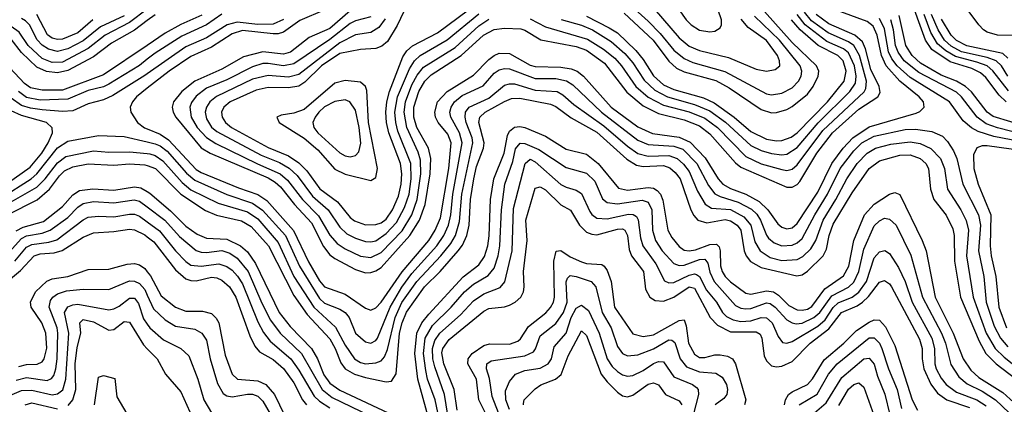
# Model space of a CAD drawing. Header units: inches. Extents: x 501365 to 657855, y 482276 to 547543.
# Tile 748 of 957: x 609503 to 613336, y 523452 to 524950. Entities that reach past the tile are written whole.
import ezdxf

# ---------------------------------------------------------------- set-up
doc = ezdxf.new("R2010")
doc.units = ezdxf.units.IN
doc.header["$MEASUREMENT"] = 0
doc.layers.add('A6502', color=7, linetype='Continuous')
doc.layers.add('A6512', color=7, linetype='Continuous')

msp = doc.modelspace()

# ---------------------------------------------------------------- linework, layer by layer
at = {"layer": 'A6502', "color": 5}
for points, elevation in [([(610000, 524946.2), (609950, 524908.7), (609860.8, 524859.2), (609790, 524805), (609690, 524752.4), (609650, 524742.5), (609608.1, 524748.1), (609570, 524765.1), (609510, 524822.2), (609470, 524874.8), (609434.7, 524894.7), (609370, 524905.9), (609207.3, 524907.3), (609170, 524917.8), (609090, 524961.5)], 4080), ([(610000, 524990.4), (609930, 524938.8), (609836.3, 524890), (609770, 524838.4), (609670, 524784.3), (609630, 524783.5), (609590, 524799.2), (609535.8, 524850), (609501.4, 524901.4), (609470, 524923.4), (609370, 524939.1), (609250, 524938.2), (609210, 524942.6), (609170, 524958.8)], 4060), ([(609910, 524964.8), (609818.1, 524921.9), (609750, 524868), (609690, 524836.8), (609650, 524826.4), (609614.8, 524834.8), (609590, 524851.1), (609571.7, 524871.7), (609541, 524930), (609526, 524946), (609510, 524954.5)], 4040), ([(609788.1, 524950), (609730, 524898.9), (609670, 524874.8), (609650, 524873.4), (609630, 524878.4), (609611.4, 524891.4), (609569.8, 524969.8)], 4020), ([(610000, 524850.1), (609830, 524735.3), (609670, 524676.1), (609590, 524675.5), (609545.1, 524685.1), (609521.9, 524701.9), (609424.3, 524804.3)], 4120), ([(610000, 524795.9), (609969, 524771), (609850, 524698.4), (609830, 524688.6), (609770, 524674.5), (609690, 524640.4), (609583.1, 524636.9), (609530, 524647), (609498.5, 524670)], 4140), ([(610000, 524739.2), (609990, 524732.2), (609865.6, 524654.4), (609830, 524638.3), (609770, 524621.9), (609710, 524595.6), (609670, 524592.6), (609590, 524598.9), (609545.2, 524605.2), (609510, 524615.8), (609470, 524644.8)], 4160), ([(610000, 524682.8), (609958.5, 524650), (609941.8, 524630), (609933.5, 524610), (609935.3, 524590), (609961.3, 524550), (609988.9, 524528.9), (610000, 524524.5)], 4180), ([(609310, 524179.7), (609548, 524330), (609570.4, 524350), (609650, 524451.6), (609690, 524477.1), (609810, 524498.7), (609910, 524495.4), (610000, 524474)], 4160), ([(609470, 524240.3), (609570, 524298), (609602.9, 524330), (609650, 524393.2), (609682.8, 524417.2), (609790, 524440), (609850, 524434.1), (609930, 524436), (610000, 524428.4)], 4140), ([(609455.4, 524190), (609571.6, 524248.4), (609619.7, 524290), (609657.9, 524342.1), (609678.2, 524361.8), (609710, 524377), (609770, 524388.5), (609870, 524383.7), (609930, 524388.4), (609990, 524385.4), (610000, 524381.9)], 4120), ([(609490, 524128.3), (609517.3, 524142.7), (609595.3, 524164.7), (609670, 524222.7), (609710, 524268.3), (609735.5, 524284.5), (609788.1, 524291.9), (609870, 524286.6), (609950, 524298.7), (609975.2, 524295.2), (610000, 524280.6)], 4080), ([(609450, 524031.6), (609510, 524098.2), (609530, 524108.8), (609590, 524118.6), (609621.3, 524130), (609690, 524179.6), (609730, 524220.4), (609750, 524234.5), (609790, 524242.3), (609870, 524236.5), (609948.6, 524248.6), (609970, 524243.5), (610000, 524221.2)], 4060), ([(609484.2, 524010), (609530, 524064.7), (609550, 524074.5), (609616.7, 524083.3), (609647.6, 524092.4), (609750, 524170.4), (609770, 524180.7), (609810, 524184.9), (609870, 524182.7), (609930, 524193.2), (609950, 524192.7), (609970, 524185.6), (610000, 524163.5)], 4040), ([(609451.6, 523928.4), (609506.2, 523973.8), (609559.4, 524030), (609582.2, 524037.8), (609637.2, 524042.8), (609668.3, 524051.7), (609750, 524103.3), (609790, 524120.2), (609870, 524124.8), (609930, 524134.2), (609950, 524132.2), (609990, 524112.3), (610000, 524104.4)], 4020), ([(609500.1, 523599.9), (609530, 523607.1), (609570.7, 523609.3), (609590, 523617.9), (609598.7, 523630), (609608.8, 523671.3), (609604.5, 523730), (609588.8, 523770), (609548, 523830), (609545.6, 523850), (609564.5, 523890), (609608.5, 523931.5), (609630, 523940.5), (609690.8, 523950), (609770, 523977.4), (609850, 523978), (609921.3, 523998.7), (609950, 524000.9), (609970, 523995.5), (609990, 523981.2), (610000, 523968.8)], 3980), ([(609490, 523545.8), (609530, 523557.3), (609610, 523545.7), (609627.1, 523552.9), (609635.8, 523564.2), (609644.4, 523590), (609649.3, 523630), (609652.1, 523730), (609648.5, 523750), (609617.8, 523830), (609623.1, 523856.9), (609632, 523870), (609650, 523882.9), (609685.5, 523894.5), (609750, 523901.2), (609850, 523899.9), (609930, 523933.5), (609950, 523932.5), (609970, 523923.1), (609990, 523898.9), (610000, 523876.8)], 3960), ([(609474, 523490), (609510, 523506), (609550, 523507), (609630, 523489.5), (609650, 523492.7), (609671.3, 523508.7), (609682.2, 523550), (609694.6, 523730), (609677.3, 523810), (609690, 523831.5), (609710, 523839.9), (609730, 523841.9), (609850, 523819.7), (609870, 523823.7), (609890, 523834.7), (609930, 523866.1), (609950, 523865.6), (609965.4, 523845.4), (609985.5, 523785.5), (610000, 523764.6)], 3940), ([(609691.9, 523448.1), (609710, 523470), (609722.1, 523510), (609719.1, 523610), (609726.8, 523673.2), (609741.3, 523730), (609737.5, 523770), (609750, 523782.2), (609790, 523773), (609850, 523741.7), (609870, 523744), (609910, 523774.3), (609930, 523771.9), (609984.5, 523684.5), (610000, 523668.8)], 3920), ([(609794.7, 523450), (609810, 523558.4), (609830, 523564.8), (609872.9, 523552.9), (609881, 523481), (609933.6, 523393.6)], 3880), ([(609524.8, 523450), (609550, 523457.9), (609650, 523434.8)], 3920)]:
    msp.add_lwpolyline(points, dxfattribs=dict(at, elevation=elevation))
at = {"layer": 'A6502', "color": 5, "elevation": 4180}
msp.add_lwpolyline([(609310, 524742.2), (609270, 524739.7), (609242, 524730), (609217.6, 524702.4), (609209.5, 524670), (609213.8, 524610), (609237.1, 524510), (609269.6, 524430), (609300.1, 524280.1), (609310, 524262.7), (609330, 524258.9), (609350, 524264.5), (609450, 524309.4), (609544.4, 524375.6), (609589.1, 524430), (609613.9, 524470), (609630.3, 524510), (609629.2, 524529.2), (609607.2, 524550), (609510, 524577.5), (609470, 524595.6), (609440.4, 524620.4), (609370, 524708), (609345.2, 524730)], close=True, dxfattribs=at)
at = {"layer": 'A6512', "color": 5}
for points, elevation in [([(611990, 525162.4), (611980.3, 525159.7), (611973, 525150), (611982.6, 525130), (612035.6, 525055.6), (612068.9, 524990), (612097.7, 524950), (612117.4, 524930), (612150, 524909.6), (612190, 524902.9), (612210, 524905.5), (612230, 524918.7), (612235, 524930), (612234.9, 524950), (612208.4, 525030), (612183.2, 525070), (612160.3, 525090), (612122.2, 525110), (612010, 525156.2)], 4380), ([(610770, 524713.5), (610730, 524703.3), (610610, 524600.8), (610570, 524586.5), (610521.2, 524578.8), (610504.7, 524570), (610513.7, 524550), (610610, 524488.6), (610663.7, 524443.7), (610730, 524368.4), (610770, 524348.8), (610870, 524324.4), (610890, 524335.5), (610896.4, 524370), (610861.3, 524550), (610854, 524674), (610849.3, 524690), (610830, 524706.8)], 4320), ([(610770, 524637.3), (610730, 524631.4), (610690, 524610.3), (610668.1, 524590), (610652.9, 524570), (610644.9, 524550), (610648.9, 524530), (610663.2, 524510), (610750, 524431.5), (610770, 524419.9), (610790, 524415.8), (610810, 524420.7), (610823.9, 524436.1), (610830.7, 524469.3), (610824.2, 524530), (610810, 524597.1), (610788.6, 524630)], 4340)]:
    msp.add_lwpolyline(points, close=True, dxfattribs=dict(at, elevation=elevation))
for points, elevation in [([(613343.4, 524630), (613316.3, 524656.3), (613264.9, 524724.9), (613243.3, 524743.3), (613210, 524759.6), (613125.9, 524785.9), (613054.3, 524834.3), (613029, 524870), (612966.4, 525046.4)], 4080), ([(611011.5, 525008.5), (610972.8, 524927.2), (610934.8, 524865.2), (610913.2, 524846.8), (610890, 524838.2), (610830, 524833.6), (610750, 524817.8), (610677.5, 524770), (610613.4, 524706.6), (610590, 524691.4), (610550, 524684.2), (610470, 524686.2), (610423.9, 524676.1), (610322, 524630), (610298.1, 524610), (610288.6, 524590), (610291.3, 524570), (610304.8, 524550), (610327.6, 524530), (610470, 524452.7), (610550, 524420.4), (610590, 524392.8), (610621.6, 524361.6), (610671.8, 524291.8), (610740.5, 524240.5), (610790, 524179.6), (610806.2, 524166.2), (610850, 524151.5), (610890, 524152.4), (610910, 524159.4), (610930, 524173.9), (610955.1, 524210), (610977.7, 524262.3), (610988.8, 524310), (610990.5, 524350), (610985.2, 524390), (610940.6, 524510), (610931.4, 524550), (610928.8, 524590), (610933, 524630), (610943.4, 524670), (610995, 524805), (611010.9, 524829.1), (611032, 524848), (611130, 524898.9), (611290, 525018.7)], 4280), ([(611856, 524976), (611969.3, 524870), (612030, 524788.7), (612060.6, 524760.6), (612090, 524747), (612213.8, 524713.8), (612265.1, 524685.1), (612390, 524599.8), (612430, 524587.3), (612450, 524588), (612490, 524600.7), (612510, 524612.6), (612570, 524660.1), (612591.6, 524690), (612611.5, 524730), (612613.7, 524750), (612604.6, 524770), (612510, 524861.6), (612370, 525018.5)], 4320), ([(611873.3, 525013.3), (611950, 524944.1), (611996.7, 524896.7), (612050, 524831.9), (612090, 524798.3), (612123.5, 524783.5), (612248.9, 524748.9), (612410, 524661.1), (612430, 524657.4), (612470, 524664), (612510, 524685.3), (612534.7, 524710), (612545.1, 524730), (612547.9, 524750), (612542.2, 524770), (612460.8, 524870), (612363.5, 524963.5)], 4340), ([(610691.7, 524988.3), (610593.4, 524946.6), (610530, 524902), (610510, 524894.9), (610490, 524894.6), (610370, 524907.5), (610330, 524895.1), (610250, 524843), (610170, 524806.4), (610084.8, 524750), (610000, 524682.8)], 4180), ([(610000, 524524.5), (610050, 524504.5), (610082.8, 524482.8), (610190, 524367.1), (610210, 524354.7), (610355.4, 524295.4), (610430, 524269.2), (610465.4, 524245.4), (610569.4, 524129.4), (610627.1, 524007.1), (610670, 523933.5), (610690, 523909.4), (610770, 523880.7), (610850, 523826.8), (610870, 523819.3), (610890, 523827.9), (610910, 523850.1), (610991.7, 523968.3), (611096.4, 524090), (611121.2, 524130), (611141.2, 524178.8), (611174.1, 524370), (611183.3, 524470), (611170, 524504.7), (611132.1, 524550), (611122.5, 524570), (611119.6, 524590), (611129.9, 524630), (611167.6, 524670), (611270, 524733.8), (611330, 524795), (611350, 524811.2), (611370, 524819.5), (611410, 524818.2), (611490, 524772.9), (611510, 524767.2), (611610, 524765.4), (611650, 524759.2), (611673.4, 524750), (611698.6, 524730), (611806.1, 524610), (611910, 524532.8), (611966.5, 524506.5), (612070, 524492.2), (612113.1, 524473.1), (612171.9, 524411.9), (612223, 524330), (612240.3, 524310), (612270, 524292.5), (612330, 524271), (612381.7, 524241.7), (612415.7, 524210), (612455.2, 524155.2), (612470, 524142.6), (612490, 524136), (612510, 524139.9), (612530, 524156.6), (612610, 524277.9), (612664.5, 524390), (612709.5, 524450), (612746.5, 524490), (612810, 524532.7), (612993.4, 524586.6), (613007.1, 524592.9), (613024.7, 524610), (613021.3, 524630), (613004.5, 524650), (612930, 524710.2), (612876.8, 524770), (612858.2, 524810), (612841.2, 524890), (612825.3, 524925.3), (612802.4, 524942.4), (612700.4, 524980.4)], 4180), ([(610290, 524971.8), (610230, 524929.4), (610134, 524886), (610030, 524820.1), (610000, 524795.9)], 4140), ([(610030, 524968.7), (610000, 524946.2)], 4080), ([(610212.5, 524967.5), (610130, 524931.3), (610070, 524897.4), (610000, 524850.1)], 4120), ([(610790, 524984.3), (610710, 524915.2), (610630, 524881.1), (610557.1, 524822.9), (610530, 524815.5), (610450, 524824.3), (610374.5, 524805.5), (610290, 524757.1), (610185.5, 524710), (610134.4, 524670), (610101.6, 524630), (610097, 524610), (610100.8, 524590), (610111, 524570), (610210, 524451.5), (610245.2, 524430), (610470, 524334.1), (610497.9, 524317.9), (610518.9, 524298.9), (610572.5, 524230), (610638.6, 524158.6), (610686.5, 524066.5), (610710, 524035), (610730, 524019.9), (610810, 523977.2), (610850, 523964.8), (610870, 523965.3), (610890, 523971.6), (610910, 523984.5), (611022.3, 524110), (611059.4, 524170), (611081.2, 524230), (611101.4, 524350), (611103.4, 524410), (611095.2, 524450), (611049.7, 524529.7), (611037.4, 524570), (611037.1, 524610), (611056.5, 524670), (611080.7, 524710), (611104.8, 524735.2), (611222, 524810), (611309, 524890), (611350, 524912.3), (611390, 524916.9), (611454.2, 524914.2), (611470, 524909.5), (611531.8, 524871.8), (611670, 524845.6), (611710, 524831), (611780.1, 524780.1), (611867.4, 524667.4), (611930, 524614.9), (611990, 524584.2), (612090, 524560.3), (612150, 524536.9), (612190, 524505.5), (612290, 524392.3), (612310, 524375.4), (612490, 524297.4), (612510, 524297.9), (612530, 524308.4), (612540, 524320), (612606.3, 524430), (612668.1, 524510), (612770, 524601.8), (612844.3, 524650), (612853, 524667), (612849.5, 524690), (612816.6, 524756.6), (612796.5, 524836.5), (612784, 524864), (612754.9, 524890), (612653.5, 524933.5), (612604, 524970)], 4220), ([(610870, 524961.7), (610810, 524945.6), (610790, 524935.2), (610710, 524873.5), (610570, 524777.9), (610530, 524770.7), (610470, 524779.8), (610450, 524778.8), (610410, 524766.5), (610310, 524715.6), (610230, 524682.8), (610190, 524652.1), (610171.9, 524628.1), (610165.6, 524610), (610171.2, 524570), (610194.2, 524530), (610230, 524490.9), (610267.3, 524467.3), (610428.4, 524388.4), (610517.5, 524350), (610545.6, 524325.6), (610604.1, 524250), (610666.8, 524186.8), (610711.1, 524111.1), (610738.9, 524078.9), (610770, 524057.7), (610830, 524029.4), (610870, 524024.5), (610910, 524044), (610991.7, 524128.3), (611029.3, 524190), (611051, 524250), (611065.3, 524350), (611063.4, 524403.4), (611054.8, 524434.8), (611010.2, 524530), (610999.6, 524590), (611004.6, 524630), (611030, 524696.5), (611050, 524733.6), (611075.2, 524764.8), (611197.9, 524842.1), (611290, 524926), (611330, 524951.6)], 4240), ([(610926.6, 524953.4), (610901, 524919), (610870, 524900.1), (610810, 524891.6), (610750, 524860.5), (610590, 524737.2), (610550, 524726.3), (610470, 524732.2), (610410, 524718.6), (610268.9, 524651.1), (610243.8, 524630), (610230.7, 524610), (610225.8, 524590), (610230, 524563.5), (610250, 524531.2), (610270, 524514.3), (610442.8, 524422.8), (610514.1, 524394.1), (610551.7, 524371.7), (610583, 524343), (610643.2, 524263.2), (610703.6, 524210), (610750, 524141.7), (610776.2, 524116.2), (610810, 524098.9), (610850, 524086), (610870, 524084.5), (610890, 524089.5), (610930, 524116.9), (610970, 524159.7), (611001.6, 524218.4), (611019, 524270), (611027.6, 524330), (611025.8, 524390), (610975.8, 524515.9), (610967.2, 524550), (610963.9, 524590), (610973.8, 524650), (611021.1, 524758.9), (611040.6, 524790), (611062.2, 524810), (611167.9, 524872.1), (611290, 524973)], 4260), ([(611490, 524953.1), (611550, 524921.7), (611713.8, 524873.8), (611775.8, 524835.8), (611819.8, 524799.8), (611846.4, 524770), (611902.2, 524690), (611950, 524648.2), (612010, 524617.8), (612110, 524590.7), (612170, 524566.6), (612220.3, 524530), (612330, 524417.6), (612390, 524389.3), (612470, 524366.2), (612490, 524363.3), (612510, 524368.3), (612530, 524384.9), (612630, 524519), (612790.9, 524669.1), (612797.9, 524682.1), (612799.5, 524710), (612772.3, 524810), (612750.9, 524850), (612730, 524864.2), (612650, 524899.2), (612585.8, 524945.8), (612558.9, 524978.9)], 4240), ([(611610.6, 524950.6), (611690, 524928.1), (611733, 524910), (611805.4, 524865.4), (611858.8, 524818.7), (611890, 524782.6), (611934.3, 524714.3), (611975.7, 524675.7), (612025.7, 524650), (612130, 524620.2), (612190, 524594.8), (612251.2, 524551.1), (612350, 524460.6), (612390, 524440.8), (612430, 524429.3), (612470, 524424), (612490, 524426.9), (612530, 524451.8), (612611.6, 524548.4), (612734.8, 524670), (612756.6, 524703.4), (612759.2, 524730), (612752.5, 524770), (612730, 524821), (612710, 524836.3), (612645.2, 524865.2), (612561.1, 524930), (612529.5, 524970)], 4260), ([(611710, 524963.4), (611798.6, 524918.6), (611830, 524898.3), (611901.5, 524830), (611930, 524795.2), (611970, 524731.7), (612010, 524695.9), (612050, 524678.6), (612165.8, 524645.8), (612206.8, 524626.8), (612284.6, 524570), (612350, 524514.5), (612410, 524484.9), (612450, 524478.2), (612470, 524479.5), (612507.1, 524492.9), (612530, 524508.9), (612648.1, 524630), (612712.9, 524710), (612720.1, 524750), (612708.5, 524790), (612688.3, 524810), (612612.3, 524850), (612542.1, 524910), (612508, 524950)], 4280), ([(611972.9, 524992.9), (612070, 524879.1), (612110, 524847.2), (612150, 524830.1), (612262.9, 524802.9), (612370, 524757.9), (612410, 524749.6), (612444.5, 524755.5), (612461.8, 524770), (612461.7, 524790), (612453.4, 524810), (612410, 524868.8), (612339.7, 524919.7), (612311.6, 524951.6)], 4360), ([(613430, 524531.1), (613292.7, 524572.7), (613269.1, 524590), (613208.8, 524668.8), (613185.7, 524690), (613150.8, 524710), (613090, 524734.3), (613010, 524780.9), (612977.3, 524810), (612952.9, 524850), (612926.5, 524966.5)], 4120), ([(613352.7, 524672.7), (613291.5, 524751.5), (613269.7, 524769.7), (613230, 524785), (613146.4, 524806.4), (613108.5, 524828.5), (613076.3, 524856.3), (613050, 524900.7), (613023.9, 524970)], 4060), ([(613350.4, 524730.4), (613325.5, 524770), (613304.9, 524790), (613270, 524802.6), (613170, 524824.9), (613130, 524846.4), (613103.6, 524870), (613078.3, 524910), (613053.3, 524970)], 4040), ([(613370, 524888.2), (613310, 524890.2), (613270, 524901.5), (613255.8, 524910), (613237.7, 524930), (613200.1, 524980.1)], 3980), ([(610529.7, 524950.3), (610490, 524932.6), (610430, 524931), (610350, 524940.7), (610310.4, 524929.5), (610230, 524879.5), (610150, 524843.9), (610000, 524739.2)], 4160), ([(613430, 524468.8), (613295, 524495), (613234.6, 524514.6), (613208.9, 524528.9), (613175.7, 524555.7), (613123, 524630), (612970, 524724.3), (612918.7, 524770), (612898.1, 524798.1), (612885.2, 524825.2), (612870, 524914.5), (612850, 524954.8)], 4160), ([(613420.8, 524500.8), (613310, 524528.6), (613265.1, 524545.1), (613231, 524571), (613170, 524649.6), (613150, 524667.8), (613004, 524744), (612947, 524790), (612923.4, 524823.4), (612912.6, 524850), (612905.5, 524910), (612895.1, 524950)], 4140), ([(613350, 524800.7), (613330, 524818.2), (613190, 524847.9), (613150, 524869.4), (613129.7, 524890), (613091.8, 524951.8)], 4020), ([(610000, 524474), (610030, 524466.9), (610050, 524458.4), (610077.7, 524437.7), (610152.5, 524352.5), (610184.8, 524324.8), (610310, 524269.1), (610410, 524235.3), (610448.5, 524208.5), (610538.5, 524110), (610593.1, 523990), (610670, 523864.4), (610690, 523846.6), (610750, 523823.2), (610770.3, 523810.3), (610785.4, 523790), (610810.7, 523730), (610850, 523695.4), (610870, 523690.7), (610890, 523700.4), (610895.8, 523710), (610945.4, 523830), (610990.9, 523909.1), (611030, 523961.6), (611126.8, 524070), (611153.8, 524110), (611172, 524150), (611181.9, 524190), (611190, 524270), (611225.6, 524470), (611215.8, 524510), (611181.5, 524570), (611177.8, 524590), (611182.3, 524610), (611195.9, 524630), (611225.5, 524654.5), (611307.8, 524692.2), (611350, 524741.3), (611370, 524755.3), (611390, 524760.1), (611410, 524758.5), (611510, 524721.1), (611590, 524721), (611632.3, 524712.3), (611656.3, 524696.3), (611767.7, 524590), (611910, 524481.1), (611950, 524464.2), (612050, 524457.7), (612085.3, 524445.3), (612139.1, 524390), (612184.6, 524304.6), (612210, 524272.4), (612230, 524261.3), (612300.1, 524240.1), (612352.2, 524212.2), (612372.7, 524192.7), (612387.3, 524170), (612410, 524111.4), (612418.9, 524098.9), (612440.6, 524080.6), (612470, 524069.4), (612510, 524071.9), (612530, 524080.6), (612550, 524097.5), (612598.2, 524190), (612648.1, 524270), (612697.2, 524370), (612750, 524439.5), (612782.1, 524470), (612830, 524496.3), (612950, 524521.8), (612990, 524523.4), (613054.5, 524514.5), (613096, 524496), (613115.4, 524475.4), (613139, 524439), (613151.9, 524410), (613174.6, 524310), (613235.9, 524190), (613244.3, 524150), (613235.9, 524050), (613257, 523950), (613265.5, 523850), (613296.5, 523756.5), (613321.5, 523710), (613350, 523676.4)], 4160), ([(610000, 524428.4), (610010, 524427.3), (610030, 524421.3), (610060.7, 524400.7), (610135.8, 524315.9), (610170, 524287.5), (610275.6, 524235.6), (610390, 524201.8), (610430, 524174.1), (610510, 524082.8), (610570.5, 523950.5), (610648.4, 523830), (610733, 523753), (610770, 523682.8), (610806, 523630), (610830, 523615.2), (610850, 523610.4), (610890, 523613.6), (610910, 523622), (610923.2, 523636.8), (610934.6, 523665.4), (610965.4, 523790), (610991.4, 523848.6), (611048.6, 523930), (611142.1, 524030), (611181.1, 524079), (611199.4, 524110), (611215.8, 524164.2), (611224.7, 524270), (611267.6, 524470), (611265.3, 524490), (611241.4, 524550), (611237, 524570), (611239.1, 524590), (611253, 524610), (611330, 524645), (611390, 524694.9), (611410, 524700.8), (611430, 524700.3), (611510, 524676.1), (611595.7, 524670), (611617.7, 524657.7), (611660.4, 524620.4), (611776.9, 524536.9), (611870, 524457.6), (611910, 524429.3), (611950, 524419.2), (612030, 524421), (612062.3, 524410), (612087.7, 524387.7), (612110, 524358.8), (612142.3, 524282.3), (612172, 524232), (612196.7, 524216.7), (612270, 524211), (612322.5, 524182.5), (612349.6, 524150), (612364.7, 524084.7), (612385.6, 524050), (612424.4, 524024.4), (612470, 524011.9), (612530, 524016.1), (612551.9, 524028.1), (612582.6, 524057.4), (612602.4, 524090), (612631.6, 524170), (612680.6, 524250), (612722.8, 524330), (612763.8, 524390), (612801.9, 524430), (612834.5, 524450), (612894.6, 524465.4), (612970, 524475), (613008.2, 524468.2), (613050, 524448.7), (613087.7, 524410), (613103.2, 524370), (613114.6, 524290), (613167.4, 524210), (613188.2, 524168.2), (613196.7, 524130), (613189.6, 524030), (613215.2, 523870), (613265.3, 523730), (613300.8, 523670), (613335.9, 523635.9), (613470, 523530.1)], 4140), ([(610000, 524381.9), (610031.2, 524371.2), (610130.7, 524270.7), (610226.7, 524206.7), (610269.5, 524189.5), (610367.2, 524167.2), (610404.3, 524144.3), (610471.9, 524070), (610570, 523876.4), (610622.1, 523802.1), (610710, 523707.6), (610731.5, 523670), (610753.4, 523613.4), (610770, 523590.4), (610806.8, 523570), (610850, 523556.8), (610930, 523539.5), (610950, 523542.8), (610968.7, 523571.3), (610981.9, 523730), (610991.6, 523770), (611008.4, 523811.6), (611078.9, 523910), (611140.3, 523970), (611210.5, 524050), (611227.4, 524072.6), (611243.8, 524110), (611252.5, 524150), (611258.1, 524250), (611271.2, 524330), (611282.1, 524377.9), (611308.6, 524450), (611311, 524470), (611290.3, 524549.7), (611294.4, 524570), (611315.6, 524590), (611390, 524631.9), (611417.3, 524642.7), (611450, 524643.8), (611570, 524620.6), (611590, 524611.7), (611650, 524567.3), (611750, 524512.3), (611866.6, 524406.6), (611903.8, 524383.8), (611930, 524378.1), (612010, 524382.1), (612033.8, 524373.8), (612055.6, 524355.6), (612074.1, 524330), (612116, 524210), (612127.4, 524187.4), (612143.4, 524170), (612178.8, 524158.8), (612250, 524171.4), (612270, 524167.2), (612296.6, 524150), (612310.7, 524130.7), (612323.2, 524050), (612331.4, 524030), (612348.8, 524008.9), (612390, 523985), (612528, 523952), (612550, 523956), (612570, 523970.4), (612630.7, 524030), (612644, 524056), (612654, 524110), (612670, 524153.3), (612743.6, 524276.4), (612810, 524370.8), (612850, 524399.9), (612930, 524423.1), (612970, 524424.2), (613008.3, 524410), (613030.4, 524390.4), (613041.8, 524370), (613049.2, 524290), (613062.2, 524250), (613110, 524189.5), (613135.7, 524135.7), (613141.1, 524110), (613142.5, 524010), (613166.2, 523870), (613237.9, 523697.9), (613264.6, 523650), (613304.6, 523610), (613490, 523468.2)], 4120), ([(611115.7, 523324.3), (611052.9, 523550), (611042.1, 523650), (611049.1, 523730), (611069, 523770), (611096.3, 523803.7), (611230, 523948.2), (611290, 523995.8), (611312.6, 524027.4), (611325.8, 524070), (611331.2, 524108.9), (611336.6, 524250), (611349.1, 524330), (611388.7, 524430), (611401.6, 524498.5), (611410, 524515.5), (611428.9, 524531.1), (611450, 524533.9), (611470, 524530.4), (611550, 524496.5), (611630, 524445.7), (611710, 524426.2), (611754.6, 524390), (611834.4, 524294.4), (611870, 524286.8), (611950, 524296.1), (611970, 524293.9), (611985.4, 524285.4), (611997.6, 524270), (612006.8, 524246.8), (612027, 524130), (612041.9, 524101.9), (612070, 524066.3), (612090, 524053.2), (612110, 524049.8), (612133.5, 524053.5), (612190, 524074.8), (612215.9, 524075.9), (612226.1, 524066.1), (612230, 524050.3), (612232.1, 523992.1), (612237.5, 523970), (612249.4, 523949.4), (612270, 523929.2), (612330, 523884.7), (612350, 523881.7), (612410, 523894.5), (612437.5, 523890), (612457.7, 523877.7), (612497.4, 523837.4), (612530, 523820.3), (612550, 523818.4), (612570, 523822.8), (612587.1, 523832.9), (612637.8, 523902.2), (612710, 523952.1), (612731.6, 523990), (612750.2, 524090), (612791.9, 524190), (612830, 524231.4), (612890, 524270.1), (612910, 524277.5), (612930, 524268.7), (613017, 524090), (613031.6, 524050), (613066.9, 523870), (613137.5, 523730), (613176.8, 523630), (613205.6, 523585.6), (613237.3, 523557.3), (613330, 523498.5), (613430, 523407.6)], 4080), ([(611135.9, 523395.9), (611121.1, 523470), (611091.4, 523550), (611084, 523584), (611075.5, 523650), (611081.6, 523710), (611110, 523758.7), (611183.2, 523830), (611234.5, 523890), (611270, 523920.4), (611326.7, 523953.3), (611350, 523982.6), (611366.2, 524030), (611372.9, 524070), (611378.5, 524210), (611392.1, 524310), (611422.8, 524397.2), (611433, 524447), (611451.3, 524468.7), (611470, 524468.4), (611523.9, 524443.9), (611630, 524373.9), (611710, 524352.1), (611741.6, 524321.6), (611772.1, 524252.1), (611790, 524237.8), (611830, 524233.5), (611927, 524247), (611950, 524238.9), (611964.4, 524210), (611966.4, 524130), (611978.7, 524090), (612004.9, 524050), (612050, 524000.5), (612070, 523993.1), (612090, 523994.7), (612150, 524015.9), (612170, 524017.2), (612182.5, 524002.5), (612190, 523966.4), (612206.4, 523930), (612290, 523837), (612310, 523826.9), (612330, 523823.7), (612350, 523825.4), (612410, 523847.9), (612424.3, 523844.3), (612443.8, 523830), (612490, 523781.8), (612510, 523769.1), (612525.7, 523765.7), (612550, 523768.8), (612595.3, 523790), (612618.1, 523810), (612665.1, 523874.9), (612730, 523909.1), (612750, 523928.4), (612770.6, 523970), (612790, 524056.1), (612830, 524146.8), (612850, 524166.7), (612870, 524176.8), (612890, 524173.4), (612915.5, 524150), (612972.9, 524032.9), (613018.4, 523870), (613092.1, 523730), (613107.9, 523690), (613128, 523608), (613159.4, 523559.4), (613192, 523532), (613250, 523503.3), (613302.3, 523470), (613410, 523367.3)], 4060), ([(613410, 524439.1), (613270, 524458.9), (613250, 524458.2), (613229.1, 524450.9), (613216.1, 524423.9), (613218.1, 524370), (613234.4, 524310), (613284.3, 524190), (613280.8, 524070), (613285, 524030), (613303.6, 523950), (613314.9, 523830), (613345.2, 523750)], 4180), ([(611170.4, 523410), (611157.3, 523490), (611118.7, 523598.7), (611111.7, 523630), (611110.2, 523670), (611119.3, 523700.7), (611138.8, 523730), (611219.2, 523800.8), (611270, 523855.2), (611310, 523883), (611373.2, 523906.8), (611391.3, 523928.7), (611420.6, 524050), (611425.3, 524214.7), (611470.6, 524389.4), (611490, 524407), (611510, 524396.8), (611610, 524308.9), (611630, 524297.9), (611670, 524286.8), (611690, 524273.2), (611723, 524203), (611731.1, 524191.1), (611750, 524177.1), (611790, 524174.6), (611872.7, 524192.7), (611891.9, 524191.9), (611903.9, 524183.9), (611911.2, 524171.2), (611920, 524100), (611928.6, 524070), (611979.1, 523999.1), (612013.8, 523933.8), (612030, 523925.9), (612050, 523926.4), (612110, 523955.6), (612130, 523960.5), (612137.5, 523957.5), (612150, 523949.7), (612176.9, 523896.9), (612216.4, 523850), (612239.6, 523810), (612254.9, 523794.9), (612281.1, 523781.1), (612310, 523775.2), (612350, 523778), (612390, 523789.8), (612410, 523789.4), (612432.2, 523770), (612456, 523716), (612473.3, 523693.4), (612490, 523691.1), (612510, 523697.1), (612610, 523756.7), (612638.3, 523781.7), (612670.5, 523829.5), (612690, 523847.4), (612743.8, 523870), (612770, 523888.5), (612799.3, 523930), (612830, 524022.6), (612850, 524045.8), (612870.9, 524050.9), (612890, 524039.8), (612924.7, 523984.7), (612950.1, 523930), (612978.1, 523850), (613054.3, 523710), (613064.5, 523670), (613065.8, 523610), (613070.7, 523590), (613090, 523554.5), (613110, 523530.1), (613150, 523500.3), (613229.4, 523469.4), (613266.1, 523446.1)], 4040), ([(610000, 524280.6), (610010, 524274.7), (610090, 524206.2), (610150, 524146.5), (610194.3, 524114.3), (610230, 524099.8), (610310, 524096), (610363, 524070), (610390, 524045.5), (610421.3, 524001.3), (610513.4, 523810), (610555.8, 523755.8), (610638.9, 523670), (610662.8, 523630), (610687.8, 523567.8), (610710, 523534.3), (610750, 523506.9), (610979.1, 523399.1)], 4080), ([(611206, 523430), (611194.6, 523510), (611154.2, 523610), (611147.1, 523652.9), (611150.2, 523670), (611174.7, 523705.3), (611310, 523815.4), (611330, 523825.6), (611390, 523831.8), (611410, 523838.1), (611431.9, 523850), (611453.8, 523870), (611464.6, 523890), (611467.6, 523910), (611464.7, 523970), (611478.2, 524090), (611474.1, 524170), (611510, 524294), (611530, 524299.2), (611550, 524287.2), (611610, 524229), (611647.9, 524207.9), (611682.4, 524150), (611710, 524122.9), (611730, 524114.4), (611750, 524112.8), (611830, 524134.2), (611850, 524135.1), (611858.8, 524130), (611869.8, 524109.8), (611875.8, 524055.8), (611885.3, 524030), (611931.6, 523970), (611940.1, 523900.1), (611956, 523870), (611976.6, 523856.6), (612010, 523854.1), (612050, 523869.5), (612110, 523909.5), (612130, 523904.5), (612191.6, 523790), (612220.1, 523760.1), (612270, 523734.9), (612370, 523734.4), (612385.6, 523725.6), (612392.6, 523710), (612401, 523641), (612410, 523621.7), (612430, 523602.5), (612450, 523597.9), (612470, 523600.6), (612510, 523619), (612581, 523690), (612653.7, 523746.3), (612702.8, 523810), (612763.7, 523836.3), (612784.2, 523850), (612808, 523872), (612850, 523928.3), (612870, 523935.1), (612890, 523920.9), (612896.8, 523910), (613005.7, 523705.7), (613016.7, 523670), (613017, 523630), (613023.7, 523590), (613050, 523531.4), (613076.1, 523496.1), (613113, 523470), (613200.3, 523440.3)], 4020), ([(610000, 524221.2), (610068.8, 524170), (610125.5, 524105.5), (610190, 524051.4), (610210, 524044.3), (610230, 524043.8), (610290, 524051), (610321.2, 524041.2), (610350, 524021.8), (610392.4, 523970), (610445.8, 523845.8), (610479.6, 523779.6), (610517.8, 523730), (610599.8, 523650), (610680.9, 523510), (610719.4, 523479.4), (610867.1, 523407.1)], 4060), ([(610000, 524163.5), (610048, 524128), (610110, 524050.4), (610150, 524008.3), (610170, 523994.7), (610209.8, 523989.8), (610279, 523999), (610309, 523989), (610330, 523974.1), (610351.6, 523951.6), (610370, 523921.1), (610430, 523773.1), (610451.9, 523731.9), (610478, 523698), (610558.4, 523630), (610590, 523585.5), (610650, 523484.3), (610670, 523464.9), (610710, 523438.7)], 4040), ([(610000, 524104.4), (610024.9, 524084.9), (610110, 523975.5), (610150, 523941.1), (610170, 523933.9), (610190, 523933.3), (610250, 523947.5), (610270, 523945.1), (610290, 523936.3), (610319.7, 523910), (610344.9, 523870), (610399, 523719), (610418.7, 523678.7), (610437, 523657), (610490, 523627.2), (610530, 523591.8), (610570, 523536), (610604.3, 523470), (610619.2, 523450)], 4020), ([(611320.9, 523410), (611290, 523470), (611281.6, 523550), (611247.7, 523610), (611249, 523630), (611264.2, 523650), (611310, 523681.4), (611331.8, 523688.2), (611410, 523687.2), (611441.9, 523698.1), (611452.8, 523707.2), (611484.5, 523755.5), (611551.2, 523808.8), (611570.2, 523829.8), (611580.8, 523850), (611584.9, 523870), (611582.2, 524010), (611591.6, 524048.4), (611610, 524051.7), (611646.7, 524026.7), (611690, 524006.9), (611710, 524001), (611770, 523997.4), (611778.3, 523990), (611790, 523973.1), (611805.5, 523930), (611819.3, 523830), (611890, 523726.2), (611930, 523716.1), (611970, 523722.5), (612070, 523778.6), (612090, 523780.8), (612097.8, 523757.8), (612106.9, 523690), (612130, 523647.2), (612150, 523635), (612170, 523634.1), (612210, 523645), (612230, 523644.9), (612259.2, 523639.2), (612278, 523630), (612290.1, 523610), (612330.1, 523470), (612325.1, 523450)], 3980), ([(610000, 523968.8), (610012.8, 523952.8), (610054.4, 523874.4), (610109.6, 523830), (610150, 523814.6), (610215.3, 523815.3), (610250, 523805.6), (610268.3, 523788.3), (610278, 523770), (610303.1, 523643.1), (610330, 523569.5), (610350.9, 523550.9), (610430, 523543.7), (610461, 523530), (610494.6, 523490), (610533.8, 523410)], 3980), ([(611376.4, 523396.4), (611342.2, 523482.2), (611332.6, 523552.6), (611320.9, 523590), (611322.2, 523610), (611338.5, 523621.5), (611470, 523640.9), (611503.5, 523656.5), (611511.7, 523668.3), (611530, 523718.8), (611590, 523767.4), (611620.3, 523810), (611634.3, 523850), (611630.2, 523929.8), (611636.3, 523943.7), (611646.7, 523953.3), (611669.9, 523950.1), (611728.4, 523930), (611745.6, 523910), (611771.1, 523810), (611805.8, 523750), (611830, 523677.6), (611850.4, 523650.4), (611870, 523640.7), (611910, 523644.7), (611970, 523668.4), (612030, 523703.7), (612042.5, 523702.5), (612053.7, 523693.7), (612074, 523630), (612098.6, 523598.6), (612150, 523579.3), (612213.8, 523573.8), (612238, 523558), (612255.1, 523530), (612258.9, 523510), (612256.2, 523490), (612244.9, 523475.1), (612210.1, 523450)], 3960), ([(610000, 523876.8), (610023.9, 523823.9), (610070, 523781.5), (610110, 523756.7), (610185.6, 523745.6), (610212.8, 523730), (610230, 523702), (610244.6, 523630), (610273.3, 523533.3), (610295.1, 523495.1), (610310, 523485.3), (610330, 523481.9), (610390, 523492.2), (610410, 523491.5), (610430, 523483.7), (610450, 523464.2), (610492.9, 523390)], 3960), ([(611410, 523432.6), (611395.3, 523470), (611394.9, 523505.1), (611410, 523541.6), (611433.8, 523570), (611470, 523584.6), (611530, 523593.2), (611561.1, 523610), (611573.2, 523630), (611584.3, 523675.7), (611630, 523729), (611650, 523790), (611670, 523827), (611690, 523838.5), (611717.4, 523817.4), (611759.1, 523730), (611790.1, 523630), (611810, 523599.2), (611830, 523580.1), (611850, 523567.7), (611870, 523562.6), (611890, 523564.4), (611930, 523583.6), (611970, 523611.6), (611990, 523619.4), (612010, 523618), (612050, 523559.7), (612122.2, 523530), (612137.4, 523517.4), (612144.1, 523510), (612145.5, 523490), (612114.3, 523370)], 3940), ([(612480.5, 523450), (612484.5, 523470), (612496.1, 523490), (612510, 523501.1), (612570.7, 523530), (612589, 523551), (612634.6, 523625.4), (612712.2, 523690), (612760.8, 523739.2), (612810, 523772.5), (612830, 523781.5), (612850, 523780.3), (612873.9, 523753.9), (612910, 523681.4), (612977.1, 523470), (612997.9, 523430)], 3980), ([(610000, 523764.6), (610010, 523750.1), (610062.8, 523702.8), (610131.1, 523670), (610161, 523641), (610196.7, 523550), (610219.9, 523470), (610250, 523419.5)], 3940), ([(611463.9, 523450), (611464.4, 523455.6), (611467.3, 523470), (611510, 523513.2), (611531.9, 523528.1), (611589.5, 523550.5), (611611.2, 523568.8), (611638.3, 523641.7), (611690, 523739.1), (611710, 523720.9), (611766.3, 523570), (611790, 523539.3), (611830, 523499.7), (611850, 523485.8), (611870, 523481.1), (611890, 523487.4), (611950, 523530.4), (611970, 523536.5), (611990, 523527.9), (612017.2, 523490), (612070, 523466.5), (612080.3, 523450)], 3920), ([(612537.4, 523450), (612607.7, 523492.3), (612651.7, 523570), (612686.2, 523610), (612810, 523711.5), (612830, 523711.3), (612850, 523690.7), (612859.3, 523670), (612885.3, 523590), (612918.7, 523510), (612936.4, 523436.4)], 3960), ([(610000, 523668.8), (610038.4, 523630), (610070.9, 523570), (610130, 523501.4), (610177.5, 523397.5)], 3920), ([(612588.3, 523411.7), (612642.5, 523457.5), (612703.3, 523556.7), (612790, 523629), (612810, 523632.3), (612829.1, 523609.1), (612842.5, 523562.5), (612871.5, 523491.5), (612891.3, 523411.3)], 3940), ([(612692.5, 523447.5), (612730, 523511.8), (612750, 523530.1), (612770, 523536.1), (612790, 523519.3), (612828.9, 523410)], 3920)]:
    msp.add_lwpolyline(points, dxfattribs=dict(at, elevation=elevation))

doc.saveas('drawing.dxf')
